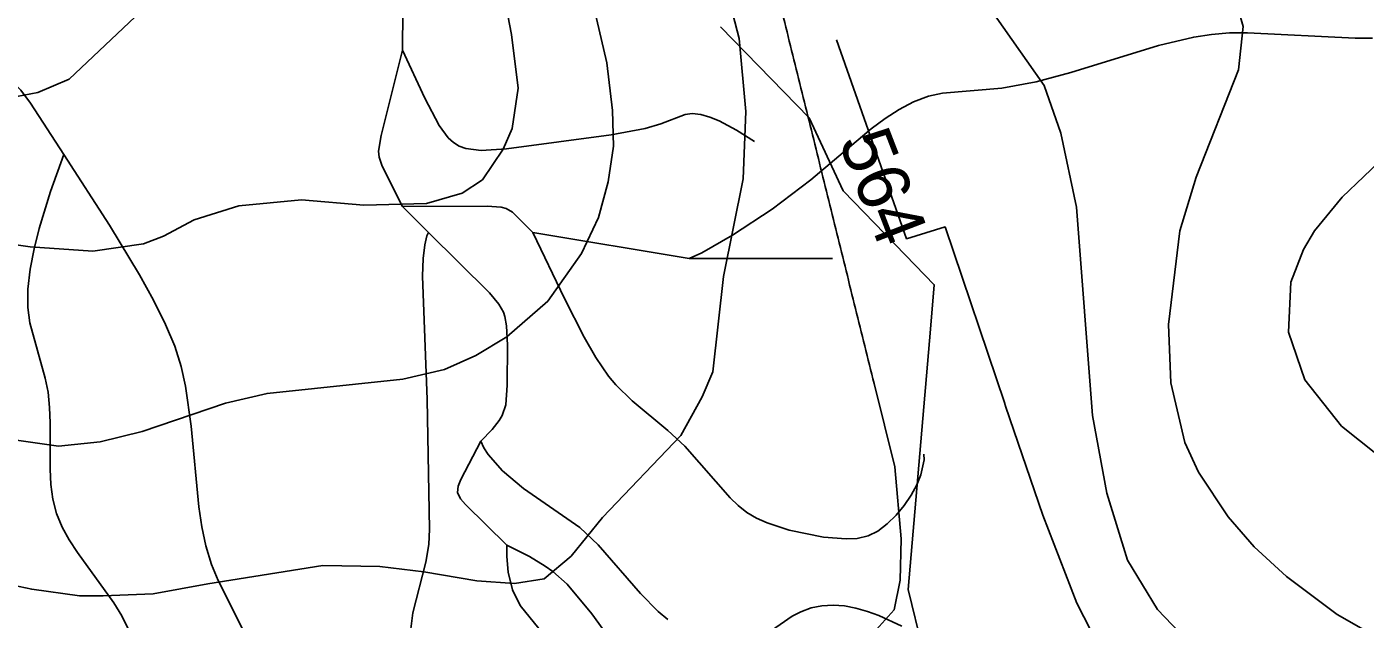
# Model space of a CAD drawing. Extents: x -709584 to -702006, y -1161789 to -1157496.
# Drawn here: x -706719.1 to -706462.3, y -1158781.2 to -1158667.5 of the extents above; entities that cross this region are included whole.
import ezdxf

# ---------------------------------------------------------------- set-up
doc = ezdxf.new("R2010")
doc.units = 0
for name, color, linetype in [('120_vrstevnice hlavní', 7, 'Continuous'), ('121_vrstevnice hlavní_popis', 7, 'Continuous'), ('122_vrstevnice základní', 7, 'Continuous'), ('408_BPEJ_linie', 7, 'Continuous'), ('411_akumulovaný odtok', 7, 'Continuous')]:
    doc.layers.add(name, color=color, linetype=linetype)

msp = doc.modelspace()

# ---------------------------------------------------------------- linework, layer by layer
at = {"layer": '120_vrstevnice hlavní'}
for points in [[(-706591.77, -1158633.8), (-706582.41, -1158669.78), (-706581.17, -1158683.74), (-706581.66, -1158696.67), (-706585.44, -1158715.44), (-706587.46, -1158733.72), (-706589.52, -1158738.55), (-706593.64, -1158745.97), (-706608.66, -1158761.69), (-706614.67, -1158769.11), (-706619.83, -1158773.43), (-706625.52, -1158774.31), (-706632.76, -1158773.81), (-706642.94, -1158772.11), (-706651.38, -1158771.09), (-706662.27, -1158770.89), (-706684.33, -1158774.39), (-706694.83, -1158776.31), (-706704.41, -1158776.72), (-706708.98, -1158776.72), (-706718.12, -1158775.43), (-706736.41, -1158771.57)], [(-706454.28, -1158688.34), (-706466.73, -1158700.21), (-706472.02, -1158706.65), (-706474.16, -1158710.22), (-706476.59, -1158716.52), (-706477.02, -1158726.1), (-706473.88, -1158735.25), (-706466.87, -1158744.12), (-706448.99, -1158758.42)]]:
    msp.add_lwpolyline(points, dxfattribs=at)
at = {"layer": '122_vrstevnice základní'}
for points in [[(-706619.46, -1158572.97), (-706613.22, -1158588.45), (-706608.26, -1158617.28), (-706608.12, -1158621.85), (-706609.26, -1158631), (-706612.26, -1158640.14), (-706613.12, -1158651.57), (-706607.83, -1158674.43), (-706606.69, -1158683.57), (-706606.54, -1158690.43), (-706607.54, -1158697.29), (-706609.4, -1158704.14), (-706612.69, -1158711), (-706619.12, -1158720.14), (-706626.97, -1158727), (-706632.97, -1158730.57), (-706638.97, -1158733.29), (-706646.97, -1158735.15), (-706672.98, -1158737.86), (-706680.98, -1158739.72), (-706696.98, -1158745.15), (-706704.98, -1158747.15), (-706712.98, -1158748), (-706738.98, -1158744.29)], [(-706652.19, -1158576.86), (-706649.84, -1158575.15), (-706647.26, -1158575.42), (-706645.69, -1158576.57), (-706644.26, -1158579.57), (-706643.55, -1158584.14), (-706646.26, -1158607), (-706646.69, -1158627.57), (-706648.97, -1158635.14), (-706651.97, -1158638.71), (-706656.4, -1158642.14), (-706686.41, -1158657.43), (-706698.26, -1158665.57), (-706710.98, -1158677.57), (-706716.98, -1158680.14), (-706720.98, -1158680.86)], [(-706514.28, -1158601.85), (-706508.41, -1158618.94), (-706501.19, -1158638.86), (-706490.04, -1158656.02), (-706487.32, -1158661.74), (-706485.75, -1158667.46), (-706486.61, -1158675.76), (-706494.76, -1158696.35), (-706497.9, -1158706.65), (-706500.05, -1158724.67), (-706499.62, -1158735.82), (-706496.9, -1158747.26), (-706494.33, -1158752.98), (-706488.61, -1158761.56), (-706483.6, -1158767.28), (-706477.45, -1158773.01), (-706467.73, -1158780.3), (-706460.86, -1158784.16), (-706442.56, -1158790.88), (-706405.95, -1158797.89), (-706371.82, -1158803.66), (-706355.58, -1158808.58), (-706345.11, -1158811.73), (-706326.58, -1158816.11)], [(-706746.69, -1158705.72), (-706718.41, -1158709.72), (-706706.41, -1158710.57), (-706696.69, -1158709.14), (-706692.83, -1158707.72), (-706686.98, -1158704.57), (-706678.4, -1158701.86), (-706666.4, -1158700.71), (-706654.4, -1158701.72), (-706642.4, -1158701.43), (-706635.55, -1158699.43), (-706631.69, -1158696.86), (-706627.69, -1158691), (-706625.97, -1158687), (-706624.83, -1158679.28), (-706626.12, -1158669), (-706630.4, -1158646.71)], [(-706537.97, -1158658.71), (-706523.88, -1158678.81)], [(-706531.48, -1158739.8), (-706542.92, -1158705.91), (-706550.32, -1158708.17), (-706563.78, -1158669.99)], [(-706523.88, -1158678.81), (-706520.71, -1158687.95), (-706517.72, -1158702.1), (-706514.64, -1158742.11), (-706511.92, -1158756.99), (-706507.92, -1158769.86), (-706502.19, -1158779.3), (-706496.62, -1158785.16), (-706481.46, -1158796.32), (-706470.02, -1158802.32), (-706461.44, -1158805.33)], [(-706556.55, -1158735.96), (-706552.55, -1158751.97), (-706551.36, -1158765.8), (-706551.52, -1158773.73), (-706552.71, -1158779.42), (-706556.15, -1158783.21), (-706561.48, -1158786.67), (-706564.4, -1158791.33), (-706566.28, -1158798.22), (-706566.44, -1158805.12), (-706566.32, -1158814.57), (-706566.82, -1158821.8), (-706569.39, -1158826.29), (-706574.56, -1158828.54), (-706584.03, -1158827.53), (-706595.41, -1158824.28), (-706605.24, -1158820.86)], [(-706531.31, -1158740.32), (-706524.17, -1158761.24), (-706517.64, -1158778.11), (-706512.28, -1158788.6), (-706503.99, -1158800.46), (-706495.88, -1158806.81), (-706488.3, -1158810.76), (-706468.87, -1158819.2), (-706465.44, -1158821.49), (-706464.01, -1158823.2), (-706463.15, -1158826.06), (-706463.3, -1158828.64), (-706465.58, -1158832.21), (-706473.73, -1158838.36), (-706481.74, -1158841.94), (-706487.75, -1158842.8), (-706495.76, -1158842.8), (-706512.85, -1158841.93), (-706527.15, -1158841.1), (-706537.13, -1158841.98), (-706544.42, -1158843.52)]]:
    msp.add_lwpolyline(points, dxfattribs=at)
for points in [[(-706585.04, -1158620.77), (-706556.55, -1158735.96)], [(-706523.88, -1158678.81), (-706523.88, -1158678.81)], [(-706531.31, -1158740.32), (-706531.48, -1158739.8)]]:
    msp.add_open_spline(points, degree=1, dxfattribs=at)
at = {"layer": '408_BPEJ_linie'}
msp.add_lwpolyline([(-706503.5, -1158839.5), (-706524.58, -1158823.29), (-706529.5, -1158819.5), (-706531.79, -1158816.22), (-706544.5, -1158798), (-706550, -1158775.5), (-706545.73, -1158725.55), (-706545, -1158717), (-706550.49, -1158711.35), (-706562.5, -1158699), (-706569, -1158685), (-706586, -1158667.5)], dxfattribs=at)
at = {"layer": '411_akumulovaný odtok'}
for p, q in [((-706641.99, -1158707), (-706646.99, -1158702)), ((-706591.99, -1158712), (-706621.99, -1158707)), ((-706564.49, -1158712), (-706591.99, -1158712))]:
    msp.add_line(p, q, dxfattribs=at)
for points in [[(-706646.99, -1158672), (-706646.93, -1158664.36), (-706647.31, -1158662.14), (-706648.02, -1158661.02), (-706648.94, -1158659.98), (-706656.99, -1158652)], [(-706711.99, -1158692), (-706718.36, -1158682.18), (-706720.24, -1158679.68), (-706721.64, -1158678.21), (-706723.25, -1158677.02), (-706725.06, -1158676.11), (-706733.91, -1158672.9), (-706735.81, -1158672.06), (-706737.57, -1158670.99), (-706741.53, -1158667.58), (-706751.99, -1158657)], [(-706460.94, -1158669.72), (-706464.28, -1158669.72), (-706484.93, -1158668.64), (-706488.37, -1158668.69), (-706491.8, -1158668.96), (-706495.22, -1158669.48), (-706502, -1158671.1), (-706518.78, -1158676.28), (-706525.44, -1158678.1), (-706532.06, -1158679.32), (-706543.43, -1158680.25), (-706546.11, -1158680.83), (-706548.98, -1158681.91), (-706551.75, -1158683.38), (-706554.44, -1158685.14), (-706557.07, -1158687.12), (-706568.69, -1158696.9), (-706576.06, -1158702.51), (-706583.71, -1158707.5), (-706589.59, -1158710.87), (-706591.99, -1158712)], [(-706646.99, -1158702), (-706650.92, -1158694.23), (-706651.49, -1158692.54), (-706651.6, -1158691.37), (-706651.13, -1158688.37), (-706646.99, -1158672)], [(-706579.49, -1158689.5), (-706582.91, -1158687.33), (-706586.23, -1158685.59), (-706588.02, -1158684.87), (-706589.79, -1158684.37), (-706591.45, -1158684.18), (-706592.77, -1158684.33), (-706597.44, -1158686.15), (-706600.48, -1158687.05), (-706606.99, -1158688.26), (-706627.07, -1158690.95), (-706631.89, -1158691.22), (-706634.83, -1158690.89), (-706636.14, -1158690.43), (-706637.24, -1158689.72), (-706638.22, -1158688.8), (-706639.98, -1158686.47), (-706642.75, -1158681.24), (-706646.99, -1158672)], [(-706699.56, -1158783.18), (-706700.86, -1158780.57), (-706702.39, -1158778.06), (-706709.36, -1158768.42), (-706710.95, -1158765.99), (-706712.32, -1158763.5), (-706713.39, -1158760.92), (-706714.07, -1158758.18), (-706714.44, -1158755.34), (-706714.59, -1158752.43), (-706714.59, -1158743.53), (-706714.7, -1158740.56), (-706715.01, -1158737.64), (-706715.55, -1158734.93), (-706718.51, -1158724.3), (-706718.9, -1158721.36), (-706718.86, -1158717.84), (-706718.41, -1158714.05), (-706717.65, -1158710.13), (-706716.68, -1158706.24), (-706714.53, -1158699.14), (-706711.99, -1158692)], [(-706676.16, -1158786.12), (-706682.36, -1158773.79), (-706683.62, -1158770.72), (-706684.71, -1158767.13), (-706685.51, -1158763.44), (-706686.1, -1158759.66), (-706687.58, -1158744.18), (-706688.61, -1158736.49), (-706689.45, -1158732.73), (-706690.69, -1158728.8), (-706692.45, -1158724.61), (-706694.76, -1158719.99), (-706697.45, -1158715.13), (-706703.22, -1158705.55), (-706711.99, -1158692)], [(-706621.99, -1158707), (-706625.92, -1158703.08), (-706627.13, -1158702.36), (-706628.11, -1158702.11), (-706630.75, -1158701.96), (-706646.99, -1158702)], [(-706645.42, -1158783.06), (-706645, -1158779.96), (-706642.53, -1158770.23), (-706641.97, -1158766.86), (-706641.8, -1158763.94), (-706642.26, -1158739.04), (-706643.2, -1158715.37), (-706643.04, -1158711.97), (-706642.71, -1158709.33), (-706642.33, -1158707.61), (-706641.99, -1158707)], [(-706631.99, -1158747), (-706629.78, -1158744.79), (-706628.46, -1158743.06), (-706627.91, -1158742.11), (-706627.19, -1158740.04), (-706626.9, -1158736.28), (-706626.85, -1158728.63), (-706627.03, -1158724.89), (-706627.35, -1158723.11), (-706627.63, -1158722.28), (-706628.5, -1158720.71), (-706630.29, -1158718.55), (-706641.99, -1158707)], [(-706546.99, -1158749.5), (-706546.94, -1158750.64), (-706547.59, -1158753.48), (-706548.37, -1158755.38), (-706549.45, -1158757.38), (-706550.78, -1158759.37), (-706552.33, -1158761.25), (-706554.04, -1158762.92), (-706555.84, -1158764.28), (-706557.68, -1158765.21), (-706559.76, -1158765.68), (-706561.87, -1158765.78), (-706566.25, -1158765.43), (-706572.85, -1158764.08), (-706577.08, -1158762.69), (-706579.07, -1158761.79), (-706580.93, -1158760.69), (-706582.59, -1158759.4), (-706584.14, -1158757.93), (-706592.86, -1158748.01), (-706596.13, -1158745), (-706602.95, -1158739.32), (-706606.09, -1158736.25), (-706607.46, -1158734.57), (-706609.91, -1158730.96), (-706612.13, -1158727.09), (-706615.91, -1158719.63), (-706621.99, -1158707)], [(-706626.99, -1158767), (-706634.93, -1158759.16), (-706635.87, -1158758.07), (-706636.43, -1158756.91), (-706636.3, -1158755.69), (-706635.79, -1158754.41), (-706631.99, -1158747)], [(-706596.1, -1158781.25), (-706597.93, -1158779.72), (-706601.33, -1158776.24), (-706609.44, -1158766.89), (-706612.98, -1158763.57), (-706623.77, -1158756.14), (-706627.8, -1158752.75), (-706630.56, -1158749.56), (-706631.41, -1158748.3), (-706631.99, -1158747)], [(-706616.99, -1158832), (-706617.75, -1158831.32), (-706618.83, -1158829.56), (-706619.18, -1158828.4), (-706619.26, -1158827.11), (-706618.73, -1158824.34), (-706617.54, -1158820.31), (-706617.05, -1158816.15), (-706616.84, -1158797.18), (-706616.99, -1158792.85), (-706617.3, -1158790.06), (-706618, -1158787.43), (-706618.57, -1158786.25), (-706620.05, -1158784.03), (-706624.44, -1158778.58), (-706625.93, -1158775.56), (-706626.75, -1158772.17), (-706627.02, -1158769.16), (-706626.99, -1158767)], [(-706581.99, -1158822), (-706585.41, -1158822), (-706588.4, -1158821.42), (-706589.85, -1158820.82), (-706591.18, -1158819.9), (-706592.3, -1158818.76), (-706593.17, -1158817.49), (-706594.32, -1158814.83), (-706599.58, -1158799.15), (-706601.16, -1158794.94), (-706602.4, -1158792.22), (-706604.65, -1158788.48), (-706610.7, -1158780.17), (-706615.42, -1158774.45), (-706618.14, -1158772.06), (-706619.62, -1158771.01), (-706622.63, -1158769.19), (-706626.99, -1158767)], [(-706551.19, -1158782.51), (-706555.64, -1158780.5), (-706557.83, -1158779.69), (-706560.01, -1158779.05), (-706562.19, -1158778.63), (-706564.4, -1158778.49), (-706566.56, -1158778.62), (-706568.64, -1158779.04), (-706570.61, -1158779.75), (-706572.24, -1158780.64), (-706576.87, -1158783.8)]]:
    msp.add_lwpolyline(points, dxfattribs=at)

# ---------------------------------------------------------------- texts
at = {"layer": '121_vrstevnice hlavní_popis'}
msp.add_text('564', height=10, rotation=291.0873, dxfattribs=at).set_placement((-706563.43, -1158689.46))

doc.saveas('drawing.dxf')
